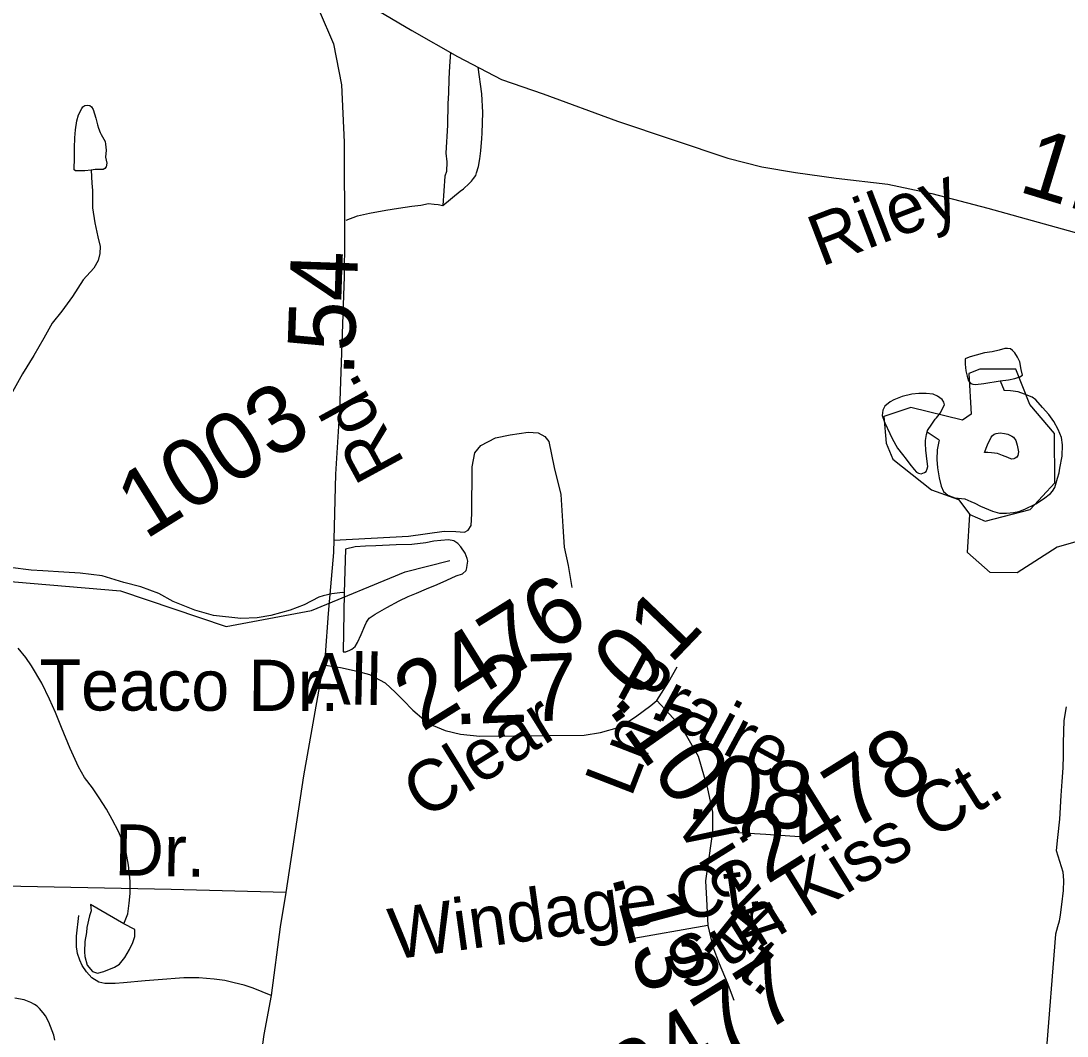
# Model space of a CAD drawing. Extents: x 2001466 to 31450019, y -30647475 to 847247.
# Drawn here: x 2163607 to 2167496, y 766322 to 770095 of the extents above; entities that cross this region are included whole.
import ezdxf

# ---------------------------------------------------------------- set-up
doc = ezdxf.new("R2010")
doc.units = 0
for name, color, linetype in [('Exist Hydrographic Creek Single Shore', 7, 'Continuous'), ('Exist Hydrographic Misc Water Feature', 7, 'Continuous'), ('Exist Road Non-System Type 51', 7, 'Continuous'), ('Exist Road Non-System Type 51 Label', 7, 'Continuous'), ('Exist Road Secondary Mileage Hundredths English Label', 7, 'Continuous'), ('Exist Road Secondary Type 51 Attributed', 7, 'Continuous'), ('Exist Road Secondary Type 51 Label', 7, 'Continuous'), ('Exist Road Secondary Type 51 Number Label', 7, 'Continuous')]:
    doc.layers.add(name, color=color, linetype=linetype)

msp = doc.modelspace()

# ---------------------------------------------------------------- linework, layer by layer
at = {"layer": 'Exist Hydrographic Creek Single Shore'}
msp.add_lwpolyline([(2159852.1, 766871.4), (2160269.2, 766797.2), (2160618.2, 766924.6), (2161183.1, 767168.9), (2161458.1, 767186.2), (2162032.3, 767374.5), (2162698.3, 767518.4), (2162797.3, 767568.8), (2163120.3, 767962.4), (2163261.1, 768038.2), (2163978.2, 767977.6), (2164370.3, 767844.8), (2164687.3, 767904), (2165036.3, 768047.7), (2165202.2, 768090.2)], dxfattribs=at)
at = {"layer": 'Exist Hydrographic Misc Water Feature'}
for p, q in [((2167248, 768758.1), (2167262.3, 768721.9)), ((2167021.2, 768536.8), (2166975.7, 768566.4))]:
    msp.add_line(p, q, dxfattribs=at)
for points in [[(2163868.9, 769540.8), (2163844.7, 769538.4), (2163817.2, 769538.5), (2163810.7, 769538.3), (2163805.1, 769542.4), (2163806.8, 769588.4), (2163806.4, 769624.1), (2163808.2, 769660.4), (2163810.3, 769690.5), (2163815.8, 769724.5), (2163821.5, 769746.3), (2163833.6, 769770.5), (2163837.7, 769776.4), (2163845.5, 769780.5), (2163855.6, 769782.6), (2163863.8, 769780.5), (2163869.5, 769776.4), (2163875.5, 769766.6), (2163885.9, 769734.6), (2163891.9, 769709), (2163895.8, 769696.6), (2163902.1, 769681), (2163906.2, 769672.7), (2163920.2, 769647.1), (2163922.4, 769637), (2163924.7, 769615.2), (2163922.4, 769589.1), (2163926.9, 769567), (2163924.9, 769553), (2163918.9, 769547.1), (2163913.2, 769543.1), (2163882.9, 769542.8), (2163868.9, 769540.8)], [(2163868.9, 769540.8), (2163871.2, 769492.6), (2163873.2, 769464.7), (2163873.4, 769432.7), (2163873.6, 769400.6), (2163882.2, 769344.9), (2163893.9, 769292.8), (2163902.5, 769257.1), (2163900.7, 769231), (2163894.7, 769205.1), (2163879, 769177.1), (2163839.2, 769132.8), (2163799.6, 769070.6), (2163760, 769016.2), (2163724.1, 768972.1), (2163692.4, 768916), (2163655.2, 768851.5), (2163613.2, 768783.6), (2163575.9, 768717.4)], [(2167248, 768758.1), (2167278.1, 768762), (2167302.1, 768766.1), (2167320.1, 768772.4), (2167330, 768778.6), (2167326.1, 768800.2), (2167320.1, 768828.3), (2167311.5, 768846.2), (2167301.5, 768862.4), (2167293.9, 768870), (2167285.5, 768876.2), (2167275.2, 768878.1), (2167265.4, 768878), (2167243.7, 768872), (2167217.4, 768865.8), (2167189.5, 768861.4), (2167157.7, 768853.3), (2167135.8, 768847.2), (2167125.8, 768843.1), (2167118, 768839), (2167118, 768819.2), (2167120.4, 768795.2), (2167124.3, 768775.2), (2167130.3, 768757.2), (2167138.3, 768747.5), (2167146.5, 768745.4), (2167156.3, 768743.5), (2167186.4, 768747.5), (2167248, 768758.1)], [(2167134.2, 768260.5), (2167192.2, 768236.3), (2167359.1, 768278.9), (2167450.1, 768378.7), (2167449.1, 768562.4), (2167357.3, 768669.3), (2167306.2, 768801.5), (2167172.1, 768801), (2167131.1, 768785.5), (2167140.1, 768634.4), (2167107.1, 768612.1), (2166915.2, 768658.6), (2166815.1, 768624.7), (2166824.1, 768526), (2166849.1, 768466.5), (2166992.3, 768352), (2167092.1, 768317.1), (2167134.2, 768260.5)], [(2166975.7, 768566.4), (2166977.5, 768572.6), (2166992.9, 768596.7), (2167005.4, 768614.7), (2167010.9, 768620.7), (2167025.1, 768638.9), (2167034.9, 768656.9), (2167040.7, 768668.5), (2167038.4, 768678.6), (2167032.5, 768688.8), (2167014.4, 768700.5), (2166998.8, 768708.5), (2166972.8, 768710.5), (2166944.7, 768710.2), (2166918.9, 768708.1), (2166882.6, 768699.8), (2166852.6, 768687.7), (2166838.5, 768679.7), (2166818.8, 768663.6), (2166811, 768649.3), (2166809.4, 768629.3), (2166811.4, 768621.7), (2166819, 768601.4), (2166837.4, 768561.8), (2166845.6, 768543.9), (2166865.5, 768508), (2166884.2, 768484.1), (2166898.1, 768466.2), (2166912.1, 768448.2), (2166927.9, 768428.4), (2166936.5, 768418.2), (2166944.3, 768414.2), (2166954.1, 768412.3), (2166966.4, 768416.5), (2166972.2, 768420.5), (2166976.3, 768430.4), (2166978.1, 768438.7), (2166975.9, 768458.5), (2166971.8, 768500.5), (2166969.9, 768524.3), (2166969.7, 768536.5), (2166973.4, 768558.2), (2166975.7, 768566.4)], [(2167138.5, 768309.3), (2167153.2, 768303.4), (2167175, 768291.7), (2167218.8, 768273.7), (2167244.7, 768266.1), (2167271.1, 768266.2), (2167297, 768268.3), (2167316.7, 768272.3), (2167339, 768280.6), (2167380.6, 768300.7), (2167408.5, 768318.8), (2167434.6, 768339.2), (2167442.1, 768347), (2167450.6, 768361.2), (2167460, 768395.4), (2167466.3, 768415.2), (2167469.8, 768433.3), (2167477.4, 768477.1), (2167479.5, 768519.5), (2167475.6, 768547.2), (2167463.1, 768577.1), (2167446.9, 768607.1), (2167429, 768633), (2167404.4, 768659), (2167380.6, 768686.5), (2167366.5, 768696.7), (2167338.4, 768708.3), (2167314.6, 768716.4), (2167286.3, 768720.2), (2167262.3, 768721.9)], [(2167021.2, 768536.8), (2167019.7, 768532.6), (2167013.6, 768500.7), (2167011.7, 768464.8), (2167014, 768434.8), (2167020.4, 768396.6), (2167028.1, 768366.6), (2167036.8, 768346.7), (2167052.8, 768332.9), (2167078.8, 768323.2), (2167116.7, 768319.1), (2167138.5, 768309.3)], [(2167189.5, 768491.5), (2167199.8, 768519.5), (2167213.5, 768547.9), (2167217.4, 768553.8), (2167225.2, 768559.9), (2167233.2, 768562), (2167247.1, 768563.9), (2167263.3, 768561.9), (2167275.4, 768560), (2167291.4, 768552.3), (2167297.2, 768548.2), (2167305.4, 768536.4), (2167311.3, 768518.5), (2167315.4, 768494.4), (2167313.6, 768480.5), (2167309.7, 768474.6), (2167303.7, 768470.2), (2167298, 768468.2), (2167290, 768466.2), (2167275.6, 768472.4), (2167255.8, 768479.8), (2167237.9, 768487.8), (2167215.8, 768489.9), (2167201.6, 768491.7), (2167189.5, 768491.5)], [(2169726.2, 767967.8), (2169417.2, 768157.9), (2168825.2, 768235.7), (2167717.1, 768212.5), (2167459.2, 768139), (2167310.1, 768043.7), (2167210.2, 768045.7), (2167126.2, 768119.6), (2167134.2, 768260.5)], [(2164809.3, 767970.3), (2164805, 767750.3), (2164814.8, 767750.4), (2164830.6, 767756.5), (2164837, 767760.9), (2164850.3, 767770.6), (2164858.7, 767784.7), (2164872.2, 767814.8), (2164886, 767846.7), (2164891.7, 767860.9), (2164901.8, 767875.2), (2164923.9, 767890.9), (2164968, 767915.5), (2165013.7, 767939.4), (2165047.3, 767955.8), (2165077.5, 767967.9), (2165115, 767984.1), (2165155, 768000.3), (2165190.9, 768016.4), (2165225.1, 768032.8), (2165248.9, 768040.9), (2165262.4, 768053.1), (2165264.5, 768062.9), (2165266.7, 768073.1), (2165268.6, 768087.1), (2165266.7, 768097.1), (2165258.3, 768117), (2165242.3, 768140.9), (2165231.9, 768152.6), (2165216.1, 768162.7), (2165196.4, 768166.5), (2165167.9, 768164.3), (2165142.1, 768162.2), (2165112.1, 768156.1), (2165060.5, 768149.8), (2165002.4, 768147.6), (2164926.4, 768144.9), (2164888.6, 768142.9), (2164850.3, 768140.5), (2164814.6, 768132.2), (2164809.3, 767970.3)], [(2164809.3, 767970.3), (2164803.3, 767970.4), (2164763.6, 767966.2), (2164731.2, 767958.2), (2164715.2, 767954.1), (2164659.8, 767925.5), (2164608.1, 767905.4), (2164535.9, 767885.1), (2164486.1, 767876.8), (2164424.4, 767874.3), (2164323.9, 767885.9), (2164254, 767905.4), (2164173.4, 767937), (2164119.7, 767966.7), (2164053.5, 767992.1), (2163989.5, 768007.9), (2163909.5, 768033.3), (2163827.3, 768042.9), (2163767.6, 768046.7), (2163689.1, 768052.1), (2163645.2, 768053.8), (2163567.3, 768063.6)], [(2163990.3, 766740), (2164004.4, 766776), (2164010.2, 766816.1), (2164013.7, 766852.5), (2164013.7, 766898.3), (2164007.5, 766958.1), (2163995.2, 767024.1), (2163970.8, 767082.1), (2163946.4, 767127.6), (2163926.1, 767165.6), (2163898.2, 767207.5), (2163873.4, 767245.3), (2163843.7, 767283.1), (2163821.3, 767322.9), (2163791, 767390.8), (2163758.6, 767468.8), (2163736.4, 767524.5), (2163714.1, 767574.5), (2163685.8, 767634.3), (2163647, 767698.2), (2163625.3, 767729.9), (2163596.8, 767763.8)], [(2163990.3, 766740), (2163866.2, 766811.5), (2163868.7, 766787.7), (2163862.1, 766769.6), (2163852.7, 766725.5), (2163850.7, 766707.6), (2163844.9, 766673.6), (2163843.3, 766635.3), (2163844.9, 766617.6), (2163853.7, 766585.5), (2163873.6, 766561.7), (2163891.7, 766555.8), (2163915.7, 766561.9), (2163955.2, 766578.2), (2163973.5, 766590), (2163993.2, 766614.2), (2164011.4, 766644.4), (2164022.9, 766670.2), (2164030.9, 766692.5), (2164030.5, 766718.5), (2163990.3, 766740)]]:
    msp.add_lwpolyline(points, dxfattribs=at)
at = {"layer": 'Exist Road Non-System Type 51'}
for points in [[(2165203.7, 769977.7), (2165200.2, 769927.1), (2165198.4, 769879.8), (2165196.5, 769826.8), (2165194.6, 769789), (2165192.7, 769707.7), (2165187, 769603.6), (2165190.8, 769571.5), (2165188.9, 769535.6), (2165183.4, 769517.9), (2165175.7, 769408.8)], [(2165175.7, 769408.8), (2165239.9, 769462.2), (2165253.2, 769471.6), (2165273.7, 769491.4), (2165282.5, 769500.1), (2165290.3, 769509.9), (2165298.1, 769521.5), (2165301.3, 769530.7), (2165307.8, 769554.1), (2165313.4, 769583.2), (2165317.2, 769612.1), (2165320.7, 769658.3), (2165322.5, 769678.2), (2165324.7, 769755.2), (2165320.9, 769824.2), (2165306.7, 769923.1)], [(2164816.5, 769355.2), (2164858.1, 769371), (2164903.5, 769380.5), (2164964, 769391.8), (2165011.2, 769399.4), (2165060.4, 769407), (2165094.4, 769410.7), (2165122.8, 769416.4), (2165143.5, 769414.5), (2165158.7, 769412.6), (2165175.7, 769408.8)], [(2164770.2, 768165.9), (2165048.7, 768180.2), (2165181, 768199.2), (2165224.4, 768197.3), (2165256.6, 768195.4), (2165269.8, 768202.9), (2165281.1, 768220), (2165283, 768263.5), (2165284.9, 768437.5), (2165294.4, 768490.4), (2165317, 768516.9), (2165371.9, 768545.6), (2165426.7, 768557), (2165492.8, 768566.4), (2165530.6, 768564.6), (2165555.2, 768551.3), (2165570.3, 768532.4), (2165589.2, 768435.9), (2165613.8, 768335.7), (2165621.3, 768216.6), (2165627, 768139), (2165642.1, 768070.9), (2165655.4, 767989.6)], [(2167492.4, 767546), (2167484.4, 767494.9), (2167481.3, 767412.8), (2167481.9, 767364.8), (2167480.4, 767318.8), (2167476.8, 767268.7), (2167473.5, 767216.8), (2167468.3, 767128.7), (2167461.1, 767060.7), (2167455.5, 767012.6)], [(2167455.5, 767012.6), (2167480.5, 766932.9), (2167482.8, 766900), (2167481.2, 766862.9), (2167475.4, 766811.2), (2167470.8, 766772.5), (2167466.3, 766748.8), (2167460.1, 766728.3), (2167452.9, 766700.5), (2167417.8, 766248)], [(2164592.6, 766856), (2164165.7, 766866.9), (2163482.6, 766880.1), (2162717.1, 766873.5)], [(2164537.2, 766472.7), (2164470.8, 766500), (2164437.4, 766511.1), (2164400.4, 766520.3), (2164365.4, 766528.4), (2164325.3, 766534), (2164269.2, 766539), (2164213, 766538.7), (2164117.3, 766531.7), (2164069.2, 766527.3), (2163989.3, 766520.3), (2163957.4, 766518), (2163919.4, 766517.5), (2163896.6, 766523.2), (2163871.1, 766539.1), (2163850.9, 766560.9), (2163834.6, 766584.7), (2163826.4, 766604.6), (2163818.1, 766628.6), (2163815.9, 766646.4), (2163814, 766652.5), (2163814.1, 766693.3), (2163822.6, 766770.7)], [(2166161.1, 766733.4), (2165864.4, 766681.6)], [(2163733.5, 766307.6), (2163729.3, 766325.6), (2163710.9, 766373.4), (2163698.6, 766397.3), (2163690.6, 766408.8), (2163677, 766425.1), (2163668.1, 766432.9), (2163658.1, 766439.5), (2163644, 766446.8), (2163632.5, 766452.4), (2163620, 766456.5), (2163585.2, 766463)]]:
    msp.add_lwpolyline(points, dxfattribs=at)
at = {"layer": 'Exist Road Secondary Type 51 Attributed'}
for points in [[(2164491.1, 770398.4), (2164662, 770297), (2165060.2, 770059.3), (2165229.7, 769962.9), (2165393.5, 769878.1), (2165548.3, 769824.7), (2165824.6, 769723.1), (2166235.3, 769584.9), (2166361.9, 769553.5), (2166486.4, 769531.5), (2166638.1, 769510.6), (2166830.2, 769488.6), (2166993.4, 769454), (2167201.6, 769399.6), (2167875, 769212.1)], [(2164491.1, 770398.4), (2164569.6, 770328.2), (2164654.4, 770239.2), (2164715.6, 770134.5), (2164768.9, 770009.9), (2164799.3, 769858.1), (2164809.2, 769644.5), (2164810.3, 769284.3), (2164808.7, 769145), (2164791.4, 768648.7), (2164776.8, 768411), (2164768.9, 768119.9), (2164750.1, 767892.6), (2164738.7, 767739.6), (2164731.1, 767701.7)], [(2164731.1, 767701.7), (2164658, 767289.5), (2164592.6, 766856), (2164571.7, 766728.2), (2164537.2, 766472.7), (2164510.5, 766328.2), (2164477, 766084.3), (2164416.8, 765814.1), (2164358.8, 765446.6), (2164316.9, 765154.4), (2164291.3, 764967), (2164249.9, 764720.9), (2164208.1, 764442.4), (2164171.5, 764221.4)], [(2164731.1, 767701.7), (2164795.4, 767692.3), (2164857.8, 767679), (2164903.1, 767665.8), (2164961.7, 767635.5), (2164999.5, 767599.6), (2165027.9, 767571.2), (2165063.8, 767533.4), (2165105.4, 767499.4), (2165139.4, 767476.7), (2165184.7, 767457.8), (2165241.4, 767444.5), (2165313.3, 767437), (2165700.7, 767440.7), (2165762, 767450.2), (2165831.9, 767471), (2165892.4, 767508.8), (2165949.1, 767550.4), (2165971.8, 767569.3)], [(2165971.8, 767569.3), (2166015.2, 767637.4), (2166047.4, 767694.2)], [(2165971.8, 767569.3), (2166062.5, 767471), (2166124.8, 767363.2), (2166158.9, 767247.8), (2166177.8, 767155.1), (2166177.8, 767082.9)], [(2166177.8, 767082.9), (2166164.9, 766984.9), (2166151.7, 766899.8), (2166155.5, 766831.7), (2166161.1, 766733.4), (2166180, 766653.9), (2166202.7, 766591.5), (2166233, 766521.9), (2166257.5, 766455.7)], [(2166177.8, 767082.9), (2166250, 767080.6), (2166376.6, 767073.1), (2166501.3, 767063.6)]]:
    msp.add_lwpolyline(points, dxfattribs=at)

# ---------------------------------------------------------------- texts
at = {"layer": 'Exist Road Non-System Type 51 Label'}
for s, rotation, p in [('Teaco Dr.', 359.8684, (2163675.5, 767532.9)), ('Dr.', 358.8924, (2163954, 766920.2)), ('Windage Ct.', 7.8916, (2164989.7, 766606))]:
    msp.add_text(s, height=190, rotation=rotation, dxfattribs=at).set_placement(p)
at = {"layer": 'Exist Road Secondary Mileage Hundredths English Label'}
for s, rotation, p in [('1.47', 342.999, (2167309.6, 769463.4)), ('.54', 88.0076, (2164845, 768771.6)), ('.01', 46.2138, (2165828.9, 767499.8)), ('.27', 2.2191, (2165215.9, 767480.2)), ('.10', 305.1225, (2165786.3, 767540.4)), ('.08', 354.3628, (2166075.3, 767131.7)), ('.13', 284.9504, (2165801.1, 766920.2))]:
    msp.add_text(s, height=250, rotation=rotation, dxfattribs=at).set_placement(p)
at = {"layer": 'Exist Road Secondary Type 51 Label'}
for s, rotation, p in [('Riley', 20.959, (2166581.9, 769180.7)), ('Rd.', 118.5925, (2165037.3, 768451.3)), ('All', 358.8653, (2164664, 767557.7)), ('Praire', 331.636, (2165810.6, 767591.4)), ('Clear', 31.918, (2165106.1, 767124.9)), ('Ln.', 68.8179, (2165875.7, 767205.2)), ('Sun Kiss Ct.', 31.918, (2166085.4, 766481.4)), ('View', 301.918, (2166030.1, 767123.4)), ('Pt.', 321.3384, (2166131.4, 766656.5))]:
    msp.add_text(s, height=190, rotation=rotation, dxfattribs=at).set_placement(p)
at = {"layer": 'Exist Road Secondary Type 51 Number Label'}
for s, p in [('1003', (2164068.8, 768164.9)), ('2476', (2165098.3, 767450)), ('2478', (2166379.8, 766883.9)), ('2477', (2165895.8, 766037.4))]:
    msp.add_text(s, height=250, rotation=31.918, dxfattribs=at).set_placement(p)

doc.saveas('drawing.dxf')
